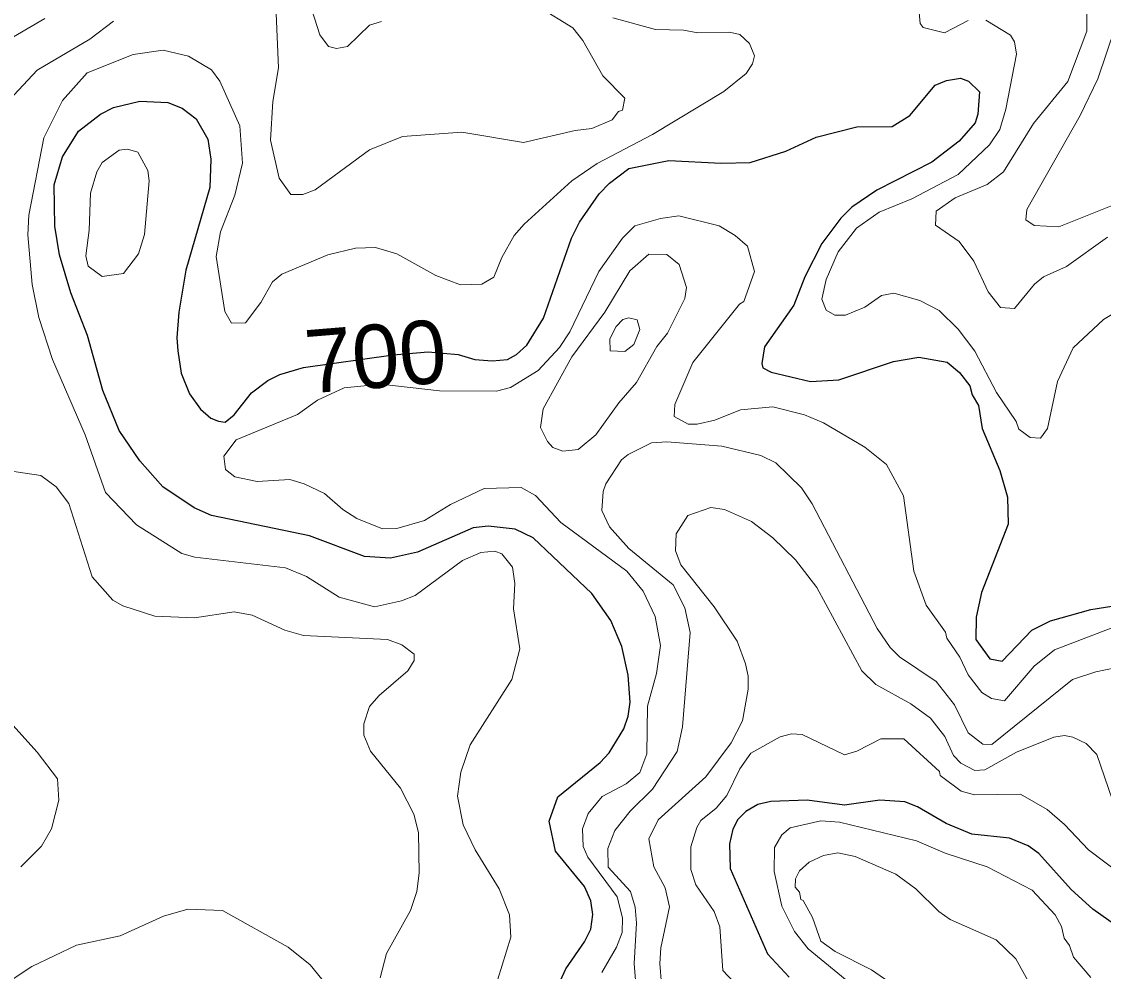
# Model space of a CAD drawing. Extents: x 673.3 to 698.5, y 6984.3 to 7012.3.
# Drawn here: x 684.042 to 685.408, y 7006.379 to 7007.579 of the extents above; entities that cross this region are included whole.
import ezdxf
from ezdxf.enums import TextEntityAlignment as Align

# ---------------------------------------------------------------- set-up
doc = ezdxf.new("R2010")
doc.units = 0
doc.header["$LTSCALE"] = 0.032
doc.layers.add('1', color=7, linetype='Continuous', lineweight=25)
doc.layers.add('2', color=7, linetype='Continuous', lineweight=13)
doc.layers.add('61', color=7, linetype='Continuous')

msp = doc.modelspace()

# ---------------------------------------------------------------- linework, layer by layer
at = {"layer": '1'}
for points in [[(684.8078, 7006.7017), (684.8102, 7006.7191), (684.8078, 7006.7532), (684.7995, 7006.7897), (684.7856, 7006.8223), (684.7619, 7006.8564), (684.6875, 7006.9268), (684.665, 7006.9377), (684.6308, 7006.9417), (684.6118, 7006.9393), (684.5417, 7006.9088), (684.5075, 7006.901), (684.4749, 7006.9034), (684.4051, 7006.9295), (684.2813, 7006.9551), (684.2597, 7006.9649), (684.22, 7006.9912), (684.1909, 7007.0241), (684.1648, 7007.0624), (684.1443, 7007.1128), (684.1251, 7007.1826), (684.1039, 7007.2364), (684.0894, 7007.2845), (684.0837, 7007.3204), (684.083, 7007.3728), (684.0934, 7007.408), (684.1134, 7007.4403), (684.1413, 7007.4621), (684.1578, 7007.4702), (684.1912, 7007.4783), (684.2264, 7007.4768), (684.2445, 7007.4697), (684.2622, 7007.4561), (684.2767, 7007.4303), (684.2808, 7007.4053), (684.2792, 7007.3692), (684.2491, 7007.265), (684.2402, 7007.212), (684.2378, 7007.1794), (684.2391, 7007.163), (684.2431, 7007.1349), (684.2538, 7007.1089), (684.2676, 7007.0894), (684.2806, 7007.0779), (684.2904, 7007.074), (684.2987, 7007.073), (684.3103, 7007.082), (684.3319, 7007.11), (684.3525, 7007.1257), (684.3678, 7007.1331), (684.3976, 7007.142), (684.5109, 7007.1579), (684.5552, 7007.1616), (684.5928, 7007.1585), (684.614, 7007.1522), (684.6358, 7007.1503), (684.6551, 7007.1519), (684.6668, 7007.1584), (684.6797, 7007.1703), (684.7009, 7007.2045), (684.7363, 7007.3053), (684.746, 7007.3255), (684.7712, 7007.3613), (684.7839, 7007.3747), (684.8086, 7007.3932), (684.8588, 7007.4035), (684.9251, 7007.4002), (684.9616, 7007.4011), (685.0066, 7007.4152), (685.045, 7007.4328), (685.0965, 7007.4458), (685.141, 7007.4465), (685.1635, 7007.4604), (685.1955, 7007.4987), (685.2095, 7007.5045), (685.2274, 7007.5076), (685.2375, 7007.5036), (685.2515, 7007.4902), (685.2493, 7007.4618), (685.2459, 7007.451), (685.2255, 7007.4279), (685.1911, 7007.4015), (685.1216, 7007.3661), (685.0901, 7007.3445), (685.076, 7007.3304), (685.0522, 7007.2987), (685.0308, 7007.2565), (685.0169, 7007.2208), (684.9796, 7007.168), (684.9764, 7007.1469), (684.9777, 7007.1417), (684.9884, 7007.1361), (685.0379, 7007.1242), (685.0737, 7007.1265), (685.1427, 7007.1494), (685.1747, 7007.155), (685.2103, 7007.1489), (685.2261, 7007.1357), (685.2391, 7007.1187), (685.242, 7007.1076)], [(685.242, 7007.1076), (685.2499, 7007.094), (685.2548, 7007.0649), (685.2769, 7007.0119), (685.2866, 7006.9783), (685.2874, 7006.9441), (685.254, 7006.8578), (685.2469, 7006.8265), (685.2468, 7006.7986), (685.2645, 7006.7742), (685.2798, 7006.7711), (685.3172, 7006.8104), (685.3409, 7006.8218), (685.392, 7006.8363), (685.4288, 7006.8423)], [(684.7174, 7006.3578), (684.7289, 7006.3825), (684.7525, 7006.4167), (684.7604, 7006.4325), (684.7629, 7006.4512), (684.7605, 7006.4685), (684.7523, 7006.4864), (684.7159, 7006.531), (684.7077, 7006.5689), (684.719, 7006.5996), (684.7721, 7006.643), (684.7835, 7006.6553), (684.8021, 7006.6854), (684.8078, 7006.7017)], [(685.5291, 7006.3528), (685.4997, 7006.3832), (685.3946, 7006.4579), (685.367, 7006.4826), (685.3262, 7006.5281), (685.3129, 7006.538), (685.2893, 7006.5474), (685.2416, 7006.5525), (685.2091, 7006.5659), (685.1728, 7006.5869), (685.1568, 7006.5932), (685.1254, 7006.5955), (685.0808, 7006.5891), (685.0336, 7006.5955), (684.9877, 7006.5939), (684.9715, 7006.5899), (684.9562, 7006.5811), (684.946, 7006.5709), (684.9399, 7006.5587), (684.9357, 7006.5405), (684.9365, 7006.5093), (684.9837, 7006.4013), (685.0111, 7006.372)]]:
    msp.add_lwpolyline(points, dxfattribs=at)
at = {"layer": '2'}
for points in [[(684.38, 7007.6822), (684.4182, 7007.5621), (684.4293, 7007.5475), (684.4393, 7007.5451), (684.4532, 7007.5475), (684.4809, 7007.5742), (684.4961, 7007.5789)], [(685.4131, 7007.3067), (685.361, 7007.2695), (685.3322, 7007.2566), (685.3208, 7007.2471), (685.2955, 7007.2167), (685.2779, 7007.2177), (685.2621, 7007.2375), (685.2442, 7007.2764), (685.2257, 7007.3013), (685.1958, 7007.3216), (685.1967, 7007.3394), (685.2204, 7007.3565), (685.261, 7007.3731), (685.2818, 7007.389), (685.3193, 7007.4503), (685.3629, 7007.5034), (685.3868, 7007.5666), (685.3868, 7007.5901), (685.3776, 7007.6128), (685.3623, 7007.6233)], [(684.6951, 7007.597), (684.7379, 7007.5709), (684.7503, 7007.5551), (684.7758, 7007.5104), (684.8035, 7007.4821), (684.8004, 7007.4672), (684.7955, 7007.4653), (684.7874, 7007.455), (684.7618, 7007.4439), (684.7406, 7007.4415), (684.6753, 7007.4263), (684.5975, 7007.4392), (684.5226, 7007.4337), (684.481, 7007.4171), (684.4125, 7007.3666), (684.3968, 7007.3603), (684.3817, 7007.3605), (684.3671, 7007.381), (684.3561, 7007.429), (684.359, 7007.478), (684.3663, 7007.5204), (684.363, 7007.5891)], [(685.237, 7007.5801), (685.2073, 7007.5647), (685.1802, 7007.5713), (685.1763, 7007.5764), (685.1734, 7007.6092)], [(684.7884, 7007.5837), (684.8421, 7007.5688), (684.8775, 7007.5679), (684.8955, 7007.5647), (684.9356, 7007.5654), (684.9487, 7007.5624), (684.961, 7007.5514), (684.9672, 7007.5356), (684.9648, 7007.5254), (684.9565, 7007.5132), (684.9285, 7007.4907), (684.8382, 7007.4362), (684.7684, 7007.3996), (684.7367, 7007.3779), (684.6763, 7007.3232), (684.6638, 7007.3086), (684.648, 7007.2811), (684.6382, 7007.2562), (684.6227, 7007.2471), (684.596, 7007.2463), (684.5646, 7007.2582), (684.5156, 7007.2856), (684.4886, 7007.2935), (684.4635, 7007.2927), (684.4284, 7007.2843), (684.3705, 7007.26), (684.3586, 7007.25), (684.3439, 7007.2241), (684.3243, 7007.1985), (684.3067, 7007.1978), (684.2983, 7007.2127), (684.2874, 7007.2823), (684.2929, 7007.3132), (684.311, 7007.3597), (684.3207, 7007.3999), (684.3174, 7007.4471), (684.2919, 7007.5035), (684.2816, 7007.5181), (684.2526, 7007.5352), (684.2204, 7007.5427), (684.1825, 7007.5372), (684.1245, 7007.5142), (684.0933, 7007.4793), (684.0698, 7007.4321), (684.0507, 7007.3346), (684.0496, 7007.3095), (684.0549, 7007.247), (684.0633, 7007.205), (684.0808, 7007.152), (684.1219, 7007.0568), (684.1475, 7006.9842), (684.1868, 7006.9432), (684.2441, 7006.9072), (684.2606, 7006.9024), (684.375, 7006.8888), (684.4016, 7006.878), (684.4428, 7006.8518), (684.4874, 7006.8399), (684.5213, 7006.8471), (684.5385, 7006.8539), (684.5986, 7006.8984)], [(684.0314, 7007.5597), (684.071, 7007.5827)], [(684.1578, 7007.5794), (684.128, 7007.5567), (684.0612, 7007.5176)], [(685.2904, 7007.5616), (685.2594, 7007.5809)], [(685.4226, 7007.5715), (685.4008, 7007.5066), (685.3786, 7007.4604), (685.3111, 7007.3415), (685.3096, 7007.3285), (685.3204, 7007.3212), (685.3515, 7007.3196), (685.4483, 7007.3586)], [(685.4359, 7007.2195), (685.4077, 7007.2028), (685.3695, 7007.1669), (685.3497, 7007.1244), (685.3371, 7007.0649), (685.3283, 7007.0527), (685.3151, 7007.0536), (685.3009, 7007.0642), (685.2978, 7007.0738), (685.2727, 7007.1105), (685.2456, 7007.1627), (685.2242, 7007.1906), (685.2004, 7007.2141), (685.1761, 7007.2266), (685.1433, 7007.2357), (685.1276, 7007.2331), (685.1063, 7007.2184), (685.0822, 7007.208), (685.0687, 7007.2081), (685.0578, 7007.2145), (685.0521, 7007.2282), (685.0576, 7007.2533), (685.0727, 7007.2882), (685.096, 7007.3179), (685.1246, 7007.3382), (685.166, 7007.3549), (685.2242, 7007.3857), (685.2639, 7007.4232), (685.2769, 7007.4428), (685.2846, 7007.4684), (685.2979, 7007.5376), (685.2955, 7007.5533), (685.2904, 7007.5616)], [(684.0612, 7007.5176), (684.0317, 7007.486)], [(684.7746, 7006.3779), (684.793, 7006.41), (684.8001, 7006.4284), (684.8005, 7006.447), (684.7938, 7006.4734), (684.7568, 7006.5233), (684.7508, 7006.537), (684.7499, 7006.5594), (684.7573, 7006.5786), (684.7749, 7006.6), (684.8053, 7006.616), (684.8222, 7006.6305), (684.8312, 7006.654), (684.8321, 7006.7142), (684.8436, 7006.7555), (684.8484, 7006.7907), (684.8417, 7006.8274), (684.8264, 7006.8594), (684.8059, 7006.8848), (684.7227, 7006.9461), (684.6907, 7006.9805), (684.6725, 7006.9905), (684.626, 7006.9891), (684.5832, 7006.969), (684.5506, 7006.9488), (684.5157, 7006.9385), (684.4974, 7006.9384), (684.4652, 7006.9513), (684.4473, 7006.9627), (684.4243, 7006.9828), (684.3987, 7006.9952), (684.3803, 7007.0005), (684.3392, 7006.9979), (684.3108, 7007.004), (684.299, 7007.0133), (684.2972, 7007.0301), (684.3126, 7007.0508), (684.3902, 7007.0827), (684.4152, 7007.1009), (684.4491, 7007.1164), (684.4953, 7007.1209), (684.5695, 7007.1124), (684.6412, 7007.1119), (684.6591, 7007.1169), (684.694, 7007.1382), (684.7209, 7007.1671), (684.7338, 7007.1871), (684.7704, 7007.2633), (684.8003, 7007.3055), (684.816, 7007.3211), (684.8483, 7007.3303), (684.8717, 7007.3334), (684.9226, 7007.3211), (684.9427, 7007.3089), (684.9584, 7007.2951), (684.9672, 7007.2631), (684.9535, 7007.2253), (684.9481, 7007.2219), (684.8895, 7007.1484), (684.8667, 7007.0951), (684.8658, 7007.08), (684.8832, 7007.0705), (684.8949, 7007.0704), (684.9171, 7007.0756), (684.9493, 7007.0884), (684.9905, 7007.0921), (685.0305, 7007.0821), (685.0542, 7007.0721), (685.1064, 7007.0412), (685.1337, 7007.0195), (685.1554, 7006.9799), (685.1683, 7006.8849), (685.1838, 7006.8418)], [(685.435, 7006.7651), (685.3981, 7006.7576), (685.3689, 7006.7478), (685.2667, 7006.6657), (685.2557, 7006.6661), (685.2369, 7006.6806), (685.2198, 7006.7161), (685.1964, 7006.7452), (685.1504, 7006.7765), (685.1383, 7006.7883), (685.122, 7006.8122), (685.0402, 7006.9696), (685.0265, 7006.99), (684.9942, 7007.0215), (684.9751, 7007.0308), (684.9261, 7007.0426), (684.8565, 7007.0483), (684.8369, 7007.0468), (684.8075, 7007.0323), (684.7992, 7007.0252), (684.7794, 7006.9949), (684.7761, 7006.9855), (684.7744, 7006.9612), (684.784, 7006.9406), (684.8083, 7006.9135), (684.8645, 7006.8676), (684.8792, 7006.8385), (684.8859, 7006.8073), (684.8761, 7006.6881), (684.8694, 7006.6568), (684.8383, 7006.6092), (684.8101, 7006.5817), (684.7907, 7006.5573), (684.7818, 7006.5344), (684.7826, 7006.5107), (684.8108, 7006.48), (684.8166, 7006.4604), (684.8183, 7006.4402), (684.8151, 7006.3892), (684.8179, 7006.3576)], [(683.9888, 7007.0168), (684.0659, 7007.0054), (684.0854, 7006.9913), (684.1013, 7006.9703), (684.131, 7006.8774), (684.1569, 7006.8481), (684.1695, 7006.841), (684.2101, 7006.8278), (684.2602, 7006.8256), (684.3101, 7006.8333), (684.3329, 7006.8292), (684.3743, 7006.8101), (684.3978, 7006.8033), (684.5036, 7006.7983), (684.5219, 7006.7918), (684.5373, 7006.7801), (684.5373, 7006.7718), (684.5295, 7006.7588), (684.4931, 7006.7279), (684.4811, 7006.714), (684.4739, 7006.692), (684.4738, 7006.6774), (684.4821, 7006.6573), (684.52, 7006.6105), (684.5372, 7006.5779), (684.543, 7006.5548), (684.5439, 7006.5035), (684.5409, 7006.4801), (684.5328, 7006.4561), (684.5025, 7006.402), (684.4943, 7006.3711)], [(685.4237, 7006.582), (685.3995, 7006.6531), (685.3859, 7006.6672), (685.3691, 7006.6752), (685.3587, 7006.6771), (685.3451, 7006.6752), (685.2979, 7006.6562), (685.2581, 7006.6339), (685.2453, 7006.6331), (685.2278, 7006.6424), (685.2183, 7006.6521), (685.2076, 7006.6759), (685.1896, 7006.699), (685.1647, 7006.7173), (685.1204, 7006.7414), (685.1027, 7006.759), (685.0457, 7006.8641), (685.0188, 7006.8991), (684.9905, 7006.9267), (684.9635, 7006.9476), (684.9294, 7006.9628), (684.9122, 7006.9652), (684.8828, 7006.9549), (684.8682, 7006.9317), (684.8673, 7006.9103), (684.874, 7006.8927), (684.9162, 7006.8397), (684.9452, 7006.7962), (684.956, 7006.7679), (684.9592, 7006.7522), (684.9592, 7006.7356), (684.9521, 7006.6958), (684.9378, 7006.6679), (684.9056, 7006.625), (684.8455, 7006.5707), (684.8338, 7006.5467), (684.8402, 7006.5115), (684.8542, 7006.4846), (684.8598, 7006.4607), (684.8491, 7006.4089), (684.8477, 7006.3894)], [(684.5986, 7006.8984), (684.6215, 7006.9083), (684.6394, 7006.91), (684.6482, 7006.9068), (684.6617, 7006.8899), (684.6644, 7006.8691), (684.6628, 7006.8372), (684.6708, 7006.7868), (684.6608, 7006.7481), (684.6081, 7006.6654), (684.5963, 7006.6309), (684.592, 7006.6007), (684.5994, 7006.5644), (684.6144, 7006.5327), (684.6447, 7006.4835), (684.6578, 7006.4506), (684.6595, 7006.4226), (684.6432, 7006.3692)], [(685.1838, 7006.8418), (685.2082, 7006.8076), (685.2101, 7006.8), (685.2265, 7006.7761), (685.237, 7006.7536), (685.2544, 7006.7313), (685.2665, 7006.7241), (685.283, 7006.721), (685.3205, 7006.7647), (685.346, 7006.7853), (685.4594, 7006.8289)], [(684.0408, 7006.5112), (684.067, 7006.5375), (684.0795, 7006.5594), (684.0887, 7006.5956), (684.0869, 7006.6223), (684.0615, 7006.6561), (684.0307, 7006.6903)], [(685.4283, 7006.5029), (685.3891, 7006.5329), (685.3588, 7006.5648), (685.3369, 7006.5835), (685.3031, 7006.6029), (685.2448, 7006.6021), (685.2282, 7006.607), (685.2016, 7006.6268), (685.2008, 7006.6315), (685.1557, 7006.673), (685.1267, 7006.673), (685.0966, 7006.6573), (685.0808, 7006.6526), (685.0272, 7006.6786), (685.0139, 7006.6794), (684.9996, 7006.6756), (684.9624, 7006.655), (684.9485, 7006.6352), (684.9323, 7006.6015), (684.9189, 7006.5855), (684.8994, 7006.57), (684.8943, 7006.5611), (684.8867, 7006.5366), (684.8867, 7006.5079), (684.8931, 7006.4884), (684.9163, 7006.455), (684.9234, 7006.4357), (684.927, 7006.3803), (684.9627, 7006.3428)], [(685.3919, 7006.3713), (685.3699, 7006.3973), (685.3649, 7006.4121), (685.3581, 7006.421), (685.3549, 7006.4359), (685.3467, 7006.4505), (685.318, 7006.4817), (685.2608, 7006.5112), (685.2079, 7006.5286), (685.1716, 7006.5443), (685.0746, 7006.5677), (685.051, 7006.5695), (685.0124, 7006.5606), (685.0015, 7006.5515), (684.9925, 7006.5358), (684.9918, 7006.5054), (685.0018, 7006.4614), (685.0178, 7006.4294), (685.0348, 7006.4076), (685.1053, 7006.3501)], [(685.3169, 7006.3595), (685.2973, 7006.395), (685.2725, 7006.419), (685.2144, 7006.4448), (685.2, 7006.4548), (685.1707, 7006.4834), (685.1457, 7006.5019), (685.0942, 7006.5245), (685.0724, 7006.5288), (685.0545, 7006.5255), (685.0364, 7006.5172), (685.0239, 7006.5064), (685.0188, 7006.4963), (685.0187, 7006.4858), (685.0242, 7006.4793), (685.0256, 7006.47), (685.0286, 7006.4689), (685.0404, 7006.4471), (685.0511, 7006.4175), (685.0692, 7006.4045), (685.115, 7006.3812), (685.1435, 7006.3613)], [(684.4465, 7006.3379), (684.406, 7006.3874), (684.3785, 7006.4099), (684.2953, 7006.4562), (684.2515, 7006.4579), (684.2209, 7006.449), (684.1663, 7006.4241), (684.1111, 7006.4122), (684.0547, 7006.3856), (684.0141, 7006.3588)], [(684.8477, 7006.3894), (684.8497, 7006.3631)]]:
    msp.add_lwpolyline(points, dxfattribs=at)
for points in [[(684.1285, 7007.362), (684.1367, 7007.389), (684.1433, 7007.401), (684.165, 7007.4166), (684.1753, 7007.4179), (684.1885, 7007.4141), (684.2009, 7007.3907), (684.2026, 7007.3779), (684.1968, 7007.31), (684.1894, 7007.2857), (684.1705, 7007.2609), (684.1434, 7007.2569), (684.1257, 7007.2701), (684.1229, 7007.2831), (684.1269, 7007.3155)], [(684.8793, 7007.2293), (684.8811, 7007.243), (684.8721, 7007.2721), (684.8565, 7007.2849), (684.8339, 7007.285), (684.8099, 7007.2641), (684.7782, 7007.2118), (684.7367, 7007.1556), (684.7004, 7007.0899), (684.697, 7007.0664), (684.7059, 7007.0485), (684.7126, 7007.0409), (684.7252, 7007.0362), (684.7446, 7007.0384), (684.7668, 7007.0571), (684.7957, 7007.0974), (684.8181, 7007.1231), (684.844, 7007.1684), (684.8575, 7007.1854)], [(684.8223, 7007.1899), (684.819, 7007.2022), (684.8083, 7007.2046), (684.8009, 7007.2027), (684.7926, 7007.1938), (684.7845, 7007.178), (684.7848, 7007.1629), (684.8033, 7007.162), (684.8148, 7007.1711)]]:
    msp.add_lwpolyline(points, close=True, dxfattribs=at)

# ---------------------------------------------------------------- texts
at = {"layer": '61'}
msp.add_text('700', height=0.08, rotation=4.695, dxfattribs=at).set_placement((684.4919, 7007.1163), align=Align.CENTER)

doc.saveas('drawing.dxf')
